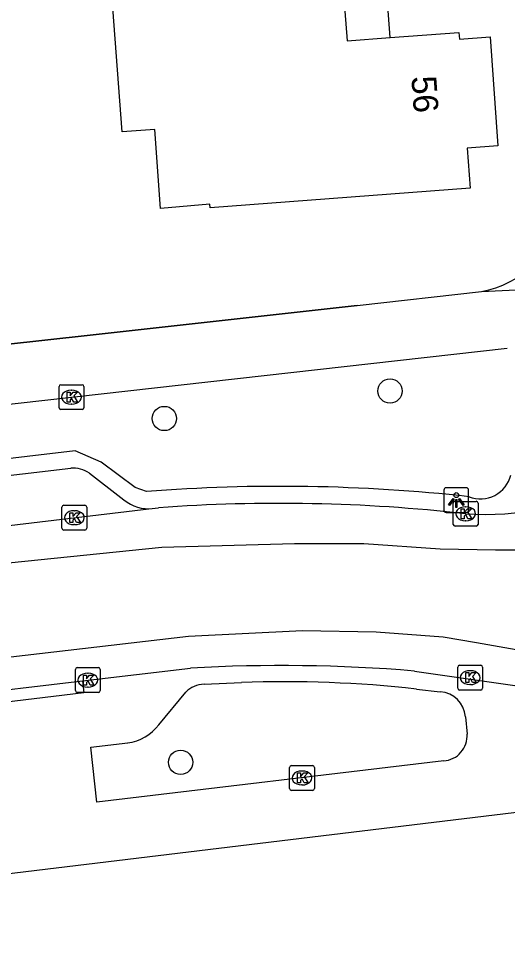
# Model space of a CAD drawing. Extents: x 163427 to 164190, y 380331 to 381641.
# Drawn here: x 163843.23 to 163862.91, y 380914.3 to 380951.89 of the extents above; entities that cross this region are included whole.
import ezdxf

# ---------------------------------------------------------------- set-up
doc = ezdxf.new("R2010")
doc.units = 0
for name, color, linetype in [('IMGEO_Boom', 7, 'Continuous'), ('IMGEO_Fietspad_gesloten', 7, 'Continuous'), ('IMGEO_Kolk', 7, 'Continuous'), ('IMGEO_Lichtpunt', 7, 'Continuous'), ('IMGEO_Muur', 7, 'Continuous'), ('IMGEO_Pand', 7, 'Continuous'), ('IMGEO_Pand_nummerreeks', 7, 'Continuous'), ('IMGEO_Pand_overbouw', 7, 'Continuous'), ('IMGEO_Rijbaan_lokaal_gesloten', 7, 'Continuous'), ('IMGEO_Voetpad_open', 7, 'Continuous')]:
    doc.layers.add(name, color=color, linetype=linetype)

msp = doc.modelspace()

# ---------------------------------------------------------------- linework, layer by layer
at = {"layer": 'IMGEO_Boom'}
for centre in [(163858.19, 380936.898), (163849.101, 380935.79), (163849.754, 380921.947)]:
    msp.add_circle(centre, 0.489, dxfattribs=at)
at = {"layer": 'IMGEO_Fietspad_gesloten'}
for points in [[(163845.799, 380925.234), (163850.155, 380925.737)], [(163859.174, 380925.622), (163863.403, 380925.015)], [(163840.563, 380924.612), (163845.799, 380925.234)]]:
    msp.add_lwpolyline(points, dxfattribs=at)
msp.add_arc((163853.848, 380861.611), 64.232, 85.2433, 93.29563, dxfattribs=at)
at = {"layer": 'IMGEO_Kolk'}
for p, q in [((163844.934, 380937.152), (163845.786, 380937.152)), ((163844.859, 380936.226), (163844.859, 380937.078)), ((163845.347, 380936.932), (163845.372, 380936.932)), ((163845.86, 380937.078), (163845.86, 380936.226)), ((163845.37, 380936.372), (163845.345, 380936.372)), ((163845.786, 380936.152), (163844.934, 380936.152)), ((163845.05, 380932.297), (163845.902, 380932.297)), ((163860.735, 380931.529), (163860.735, 380932.381)), ((163860.81, 380932.455), (163861.662, 380932.455)), ((163861.736, 380932.381), (163861.736, 380931.529)), ((163844.975, 380931.371), (163844.975, 380932.223)), ((163845.463, 380932.077), (163845.488, 380932.077)), ((163845.976, 380932.223), (163845.976, 380931.371)), ((163861.223, 380932.235), (163861.248, 380932.235)), ((163845.486, 380931.517), (163845.461, 380931.517)), ((163861.246, 380931.675), (163861.221, 380931.675)), ((163845.902, 380931.297), (163845.05, 380931.297)), ((163861.662, 380931.455), (163860.81, 380931.455)), ((163860.991, 380925.857), (163861.843, 380925.857)), ((163845.518, 380924.832), (163845.518, 380925.684)), ((163845.593, 380925.758), (163846.445, 380925.758)), ((163846.006, 380925.538), (163846.031, 380925.538)), ((163846.519, 380925.684), (163846.519, 380924.832)), ((163860.916, 380924.931), (163860.916, 380925.783)), ((163861.404, 380925.637), (163861.429, 380925.637)), ((163861.917, 380925.783), (163861.917, 380924.931)), ((163846.445, 380924.758), (163845.593, 380924.758)), ((163846.029, 380924.978), (163846.004, 380924.978)), ((163861.843, 380924.857), (163860.991, 380924.857)), ((163861.427, 380925.077), (163861.402, 380925.077)), ((163854.143, 380920.891), (163854.143, 380921.743)), ((163854.218, 380921.817), (163855.07, 380921.817)), ((163855.144, 380921.743), (163855.144, 380920.891)), ((163854.631, 380921.597), (163854.656, 380921.597)), ((163854.654, 380921.037), (163854.629, 380921.037)), ((163855.07, 380920.817), (163854.218, 380920.817))]:
    msp.add_line(p, q, dxfattribs=at)
for points in [[(163844.934, 380937.152), (163845.786, 380937.152)], [(163844.859, 380936.226), (163844.859, 380937.078)], [(163845.18, 380936.852), (163845.303, 380936.852), (163845.303, 380936.701), (163845.433, 380936.852), (163845.597, 380936.852), (163845.451, 380936.701), (163845.604, 380936.452), (163845.452, 380936.452), (163845.367, 380936.616), (163845.303, 380936.549), (163845.303, 380936.452), (163845.18, 380936.452), (163845.18, 380936.852)], [(163845.86, 380937.078), (163845.86, 380936.226)], [(163845.786, 380936.152), (163844.934, 380936.152)], [(163845.05, 380932.297), (163845.902, 380932.297)], [(163860.735, 380931.529), (163860.735, 380932.381)], [(163860.81, 380932.455), (163861.662, 380932.455)], [(163861.736, 380932.381), (163861.736, 380931.529)], [(163844.975, 380931.371), (163844.975, 380932.223)], [(163845.296, 380931.997), (163845.419, 380931.997), (163845.419, 380931.846), (163845.549, 380931.997), (163845.713, 380931.997), (163845.567, 380931.846), (163845.72, 380931.597), (163845.568, 380931.597), (163845.483, 380931.761), (163845.419, 380931.694), (163845.419, 380931.597), (163845.296, 380931.597), (163845.296, 380931.997)], [(163845.976, 380932.223), (163845.976, 380931.371)], [(163861.056, 380932.155), (163861.179, 380932.155), (163861.179, 380932.004), (163861.309, 380932.155), (163861.473, 380932.155), (163861.327, 380932.004), (163861.48, 380931.755), (163861.328, 380931.755), (163861.243, 380931.919), (163861.179, 380931.852), (163861.179, 380931.755), (163861.056, 380931.755), (163861.056, 380932.155)], [(163845.902, 380931.297), (163845.05, 380931.297)], [(163861.662, 380931.455), (163860.81, 380931.455)], [(163860.991, 380925.857), (163861.843, 380925.857)], [(163845.518, 380924.832), (163845.518, 380925.684)], [(163845.593, 380925.758), (163846.445, 380925.758)], [(163846.519, 380925.684), (163846.519, 380924.832)], [(163860.916, 380924.931), (163860.916, 380925.783)], [(163861.237, 380925.557), (163861.36, 380925.557), (163861.36, 380925.406), (163861.49, 380925.557), (163861.654, 380925.557), (163861.508, 380925.406), (163861.661, 380925.157), (163861.509, 380925.157), (163861.424, 380925.321), (163861.36, 380925.254), (163861.36, 380925.157), (163861.237, 380925.157), (163861.237, 380925.557)], [(163861.917, 380925.783), (163861.917, 380924.931)], [(163845.839, 380925.458), (163845.962, 380925.458), (163845.962, 380925.307), (163846.092, 380925.458), (163846.256, 380925.458), (163846.11, 380925.307), (163846.263, 380925.058), (163846.111, 380925.058), (163846.026, 380925.222), (163845.962, 380925.155), (163845.962, 380925.058), (163845.839, 380925.058), (163845.839, 380925.458)], [(163846.445, 380924.758), (163845.593, 380924.758)], [(163861.843, 380924.857), (163860.991, 380924.857)], [(163854.143, 380920.891), (163854.143, 380921.743)], [(163854.218, 380921.817), (163855.07, 380921.817)], [(163855.144, 380921.743), (163855.144, 380920.891)], [(163854.464, 380921.517), (163854.587, 380921.517), (163854.587, 380921.366), (163854.717, 380921.517), (163854.881, 380921.517), (163854.735, 380921.366), (163854.888, 380921.117), (163854.736, 380921.117), (163854.651, 380921.281), (163854.587, 380921.214), (163854.587, 380921.117), (163854.464, 380921.117), (163854.464, 380921.517)], [(163855.07, 380920.817), (163854.218, 380920.817)]]:
    msp.add_lwpolyline(points, dxfattribs=at)
for centre, start, end in [((163844.936, 380937.076), 91.552, 178.448), ((163844.936, 380937.076), 91.552, 178.448), ((163845.784, 380937.076), 1.552, 88.448), ((163845.784, 380937.076), 1.552, 88.448), ((163844.936, 380936.228), 181.552, 268.448), ((163844.936, 380936.228), 181.552, 268.448), ((163845.784, 380936.228), 271.552, 358.448), ((163845.784, 380936.228), 271.552, 358.448), ((163845.052, 380932.221), 91.552, 178.448), ((163845.052, 380932.221), 91.552, 178.448), ((163845.9, 380932.221), 1.552, 88.448), ((163845.9, 380932.221), 1.552, 88.448), ((163860.812, 380932.379), 91.552, 178.448), ((163860.812, 380932.379), 91.552, 178.448), ((163861.66, 380932.379), 1.552, 88.448), ((163861.66, 380932.379), 1.552, 88.448), ((163860.812, 380931.531), 181.552, 268.448), ((163860.812, 380931.531), 181.552, 268.448), ((163861.66, 380931.531), 271.552, 358.448), ((163861.66, 380931.531), 271.552, 358.448), ((163845.052, 380931.373), 181.552, 268.448), ((163845.052, 380931.373), 181.552, 268.448), ((163845.9, 380931.373), 271.552, 358.448), ((163845.9, 380931.373), 271.552, 358.448), ((163860.993, 380925.781), 91.552, 178.448), ((163860.993, 380925.781), 91.552, 178.448), ((163861.841, 380925.781), 1.552, 88.448), ((163861.841, 380925.781), 1.552, 88.448), ((163845.595, 380925.682), 91.552, 178.448), ((163845.595, 380925.682), 91.552, 178.448), ((163846.443, 380925.682), 1.552, 88.448), ((163846.443, 380925.682), 1.552, 88.448), ((163845.595, 380924.834), 181.552, 268.448), ((163845.595, 380924.834), 181.552, 268.448), ((163846.443, 380924.834), 271.552, 358.448), ((163846.443, 380924.834), 271.552, 358.448), ((163860.993, 380924.933), 181.552, 268.448), ((163860.993, 380924.933), 181.552, 268.448), ((163861.841, 380924.933), 271.552, 358.448), ((163861.841, 380924.933), 271.552, 358.448), ((163854.22, 380921.741), 91.552, 178.448), ((163854.22, 380921.741), 91.552, 178.448), ((163855.068, 380921.741), 1.552, 88.448), ((163855.068, 380921.741), 1.552, 88.448), ((163854.22, 380920.893), 181.552, 268.448), ((163854.22, 380920.893), 181.552, 268.448), ((163855.068, 380920.893), 271.552, 358.448), ((163855.068, 380920.893), 271.552, 358.448)]:
    msp.add_arc(centre, 0.0765, start, end, dxfattribs=at)
for centre, major_axis, ratio, start_param, end_param in [((163845.346, 380936.652), (-0.387, 0.002), 0.722429, 4.712389, 7.853982), ((163845.371, 380936.652), (-0.39, 0.002), 0.717154, 1.570796, 4.712389), ((163845.462, 380931.797), (-0.387, 0.002), 0.722429, 4.712389, 7.853982), ((163845.487, 380931.797), (-0.39, 0.002), 0.717154, 1.570796, 4.712389), ((163861.222, 380931.955), (-0.387, 0.002), 0.722429, 4.712389, 7.853982), ((163861.247, 380931.955), (-0.39, 0.002), 0.717154, 1.570796, 4.712389), ((163846.005, 380925.258), (-0.387, 0.002), 0.722429, 4.712389, 7.853982), ((163846.03, 380925.258), (-0.39, 0.002), 0.717154, 1.570796, 4.712389), ((163861.403, 380925.357), (-0.387, 0.002), 0.722429, 4.712389, 7.853982), ((163861.428, 380925.357), (-0.39, 0.002), 0.717154, 1.570796, 4.712389), ((163854.63, 380921.317), (-0.387, 0.002), 0.722429, 4.712389, 7.853982), ((163854.655, 380921.317), (-0.39, 0.002), 0.717154, 1.570796, 4.712389)]:
    msp.add_ellipse(centre, major_axis=major_axis, ratio=ratio, start_param=start_param, end_param=end_param, dxfattribs=at)
at = {"layer": 'IMGEO_Lichtpunt'}
for p, q in [((163861.261, 380933.003), (163860.453, 380933.003)), ((163861.261, 380933.003), (163860.453, 380933.003)), ((163860.359, 380932.908), (163860.359, 380932.101)), ((163860.359, 380932.908), (163860.359, 380932.101)), ((163861.355, 380932.101), (163861.355, 380932.908)), ((163861.355, 380932.101), (163861.355, 380932.908)), ((163860.453, 380932.007), (163861.261, 380932.007)), ((163860.453, 380932.007), (163861.261, 380932.007))]:
    msp.add_line(p, q, dxfattribs=at)
for points in [[(163860.733, 380932.572), (163860.772, 380932.544), (163860.584, 380932.282), (163860.546, 380932.309), (163860.733, 380932.572)], [(163860.835, 380932.524), (163860.882, 380932.524), (163860.882, 380932.202), (163860.835, 380932.202), (163860.835, 380932.524)], [(163860.945, 380932.544), (163860.983, 380932.571), (163861.17, 380932.309), (163861.131, 380932.281), (163860.945, 380932.544)]]:
    msp.add_lwpolyline(points, dxfattribs=at)
msp.add_circle((163860.858, 380932.706), 0.0994, dxfattribs=at)
for centre, start, end in [((163860.453, 380932.908), 90, 180), ((163860.453, 380932.908), 90, 180), ((163861.261, 380932.908), 0, 90), ((163861.261, 380932.908), 0, 90), ((163860.453, 380932.101), 180, 270), ((163860.453, 380932.101), 180, 270), ((163861.261, 380932.101), 270, 0), ((163861.261, 380932.101), 270, 360)]:
    msp.add_arc(centre, 0.0946, start, end, dxfattribs=at)
at = {"layer": 'IMGEO_Muur'}
for points in [[(163856.859, 380940.343), (163845.989, 380939.135)], [(163845.989, 380939.135), (163840.982, 380938.579)]]:
    msp.add_lwpolyline(points, dxfattribs=at)
at = {"layer": 'IMGEO_Pand'}
msp.add_lwpolyline([(163856.169, 380954.754), (163856.457, 380950.995), (163858.197, 380951.128), (163860.963, 380951.339), (163860.985, 380951.059), (163862.223, 380951.154), (163862.534, 380946.768), (163861.295, 380946.679), (163861.412, 380945.064), (163850.951, 380944.269), (163850.933, 380944.418), (163848.94, 380944.251), (163848.713, 380947.423), (163847.406, 380947.336), (163847.023, 380952.322), (163846.878, 380954.214), (163851.034, 380954.525)], dxfattribs=at)
at = {"layer": 'IMGEO_Pand_overbouw'}
msp.add_lwpolyline([(163857.921, 380954.733), (163857.91, 380954.883), (163856.169, 380954.754), (163856.457, 380950.995), (163858.197, 380951.128)], close=True, dxfattribs=at)
at = {"layer": 'IMGEO_Rijbaan_lokaal_gesloten'}
for points in [[(163814.368, 380928.082), (163814.492, 380926.796), (163839.131, 380929.6), (163848.994, 380930.613), (163854.347, 380930.76), (163857.129, 380930.76), (163860.206, 380930.549), (163862.442, 380930.507), (163863.493, 380930.507), (163865.137, 380930.676), (163866.992, 380931.224), (163869.394, 380932.657), (163870.508, 380933.6)], [(163814.368, 380928.082), (163848.48, 380932.154)], [(163848.48, 380932.154), (163848.862, 380932.2)], [(163868.839, 380925.415), (163864.416, 380926.273), (163861.674, 380926.755), (163860.332, 380926.988), (163857.627, 380927.192), (163854.666, 380927.243), (163850.072, 380927.013), (163838.639, 380925.686), (163814.648, 380922.928), (163796.579, 380920.681), (163765.443, 380917.107), (163748.701, 380915.881), (163736.043, 380915.269), (163715.728, 380914.962), (163682.084, 380914.454)]]:
    msp.add_lwpolyline(points, dxfattribs=at)
for centre, radius, start, end in [((163861.993, 380942.366), 10.44, 265.8454, 333.7078), ((163853.712, 380864.815), 67.559, 83.60528, 94.11707)]:
    msp.add_arc(centre, radius, start, end, dxfattribs=at)
at = {"layer": 'IMGEO_Voetpad_open'}
for points in [[(163861.874, 380940.9), (163872.13, 380941.399)], [(163811.912, 380935.103), (163835.951, 380937.977), (163840.982, 380938.579), (163845.989, 380939.135), (163856.859, 380940.343), (163861.874, 380940.9)], [(163813.173, 380932.845), (163841.051, 380936.167), (163862.913, 380938.625)], [(163848.376, 380932.848), (163847.931, 380933.014), (163846.553, 380934.028), (163845.503, 380934.489), (163813.427, 380930.71)], [(163817.389, 380930.511), (163845.328, 380933.79)], [(163846.08, 380933.592), (163847.352, 380932.614)], [(163845.799, 380925.234), (163845.857, 380924.738), (163840.621, 380924.116), (163840.563, 380924.612)], [(163850.699, 380925.089), (163852.201, 380925.155)], [(163848.878, 380923.46), (163849.966, 380924.775)], [(163859.258, 380924.895), (163860.21, 380924.779)], [(163861.222, 380923.782), (163861.295, 380923.085)], [(163860.352, 380922.006), (163846.385, 380920.336), (163846.135, 380922.559), (163847.623, 380922.728)], [(163865.283, 380920.164), (163783.893, 380910.325)]]:
    msp.add_lwpolyline(points, dxfattribs=at)
for centre, radius, start, end in [((163861.051, 380945.115), 4.294, 281.0424, 344.4123), ((163845.422, 380932.619), 1.175, 55.9183, 94.5796), ((163861.832, 380933.816), 1.261, 248.6909, 346.0626), ((163853.777, 380863.77), 69.289, 83.7049, 94.47032), ((163848.483, 380933.774), 1.62, 225.7323, 269.8963), ((163854.007, 380878.281), 46.909, 83.5732, 92.2068), ((163850.711, 380924.05), 1.039, 90.6346, 135.7437), ((163860.164, 380923.72), 1.06, 3.3378, 87.5178), ((163847.361, 380924.619), 1.909, 277.8839, 322.6233), ((163860.284, 380923.017), 1.013, 273.8268, 3.869)]:
    msp.add_arc(centre, radius, start, end, dxfattribs=at)

# ---------------------------------------------------------------- texts
at = {"layer": 'IMGEO_Pand_nummerreeks'}
msp.add_text('56', height=1, rotation=274.0563, dxfattribs=at).set_placement((163859.048, 380949.553))

doc.saveas('drawing.dxf')
